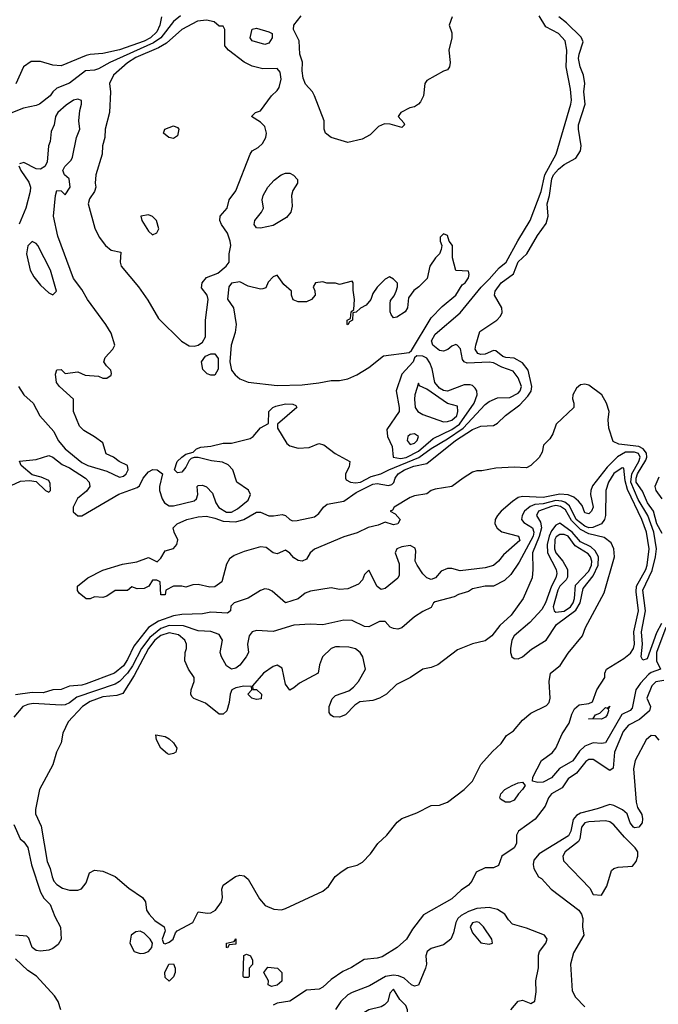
# Model space of a CAD drawing. Header units: inches. Extents: x 2380249 to 2585472, y 382747 to 546448.
# Tile 576 of 626: x 2550550 to 2553624, y 473596 to 478337. Entities that reach past the tile are written whole.
import ezdxf

# ---------------------------------------------------------------- set-up
doc = ezdxf.new("R2010")
doc.units = ezdxf.units.IN
doc.header["$MEASUREMENT"] = 0
doc.layers.add('C5457', color=7, linetype='Continuous')

msp = doc.modelspace()

# ---------------------------------------------------------------- linework, layer by layer
at = {"layer": 'C5457', "color": 4}
for points, elevation in [([(2551324.9, 478355.1), (2551290, 478327.8), (2551230.2, 478250), (2551195, 478225), (2550984, 478130), (2550930, 478099.7), (2550910, 478093.3), (2550866.8, 478090), (2550790, 478031.6), (2550730, 478006.6), (2550710.7, 477990), (2550697.3, 477970), (2550646, 477930), (2550630, 477922.9), (2550568.9, 477911.1), (2550430, 477856.2)], 8), ([(2550510, 476094.8), (2550554.8, 476114.8), (2550598, 476118), (2550630, 476114), (2550674, 476070), (2550690, 476062), (2550698, 476070), (2550696.4, 476103.6), (2550690, 476118), (2550654.6, 476134.6), (2550610, 476146), (2550558, 476190), (2550550, 476211.3), (2550630, 476219.1), (2550690, 476238.8), (2550710, 476230.5), (2550754.9, 476194.9), (2550790, 476178.7), (2550867.7, 476130), (2550885.5, 476110), (2550887.3, 476090), (2550872.5, 476067.5), (2550828.1, 476031.9), (2550807.3, 475990), (2550807.9, 475967.9), (2550830, 475947.7), (2550850, 475947.3), (2551027.6, 476052.4), (2551115.6, 476084.4), (2551127.3, 476092.7), (2551144.5, 476130), (2551170, 476160.7), (2551190.7, 476170.7), (2551212, 476170), (2551238, 476150), (2551222.8, 476090), (2551224, 476070), (2551236.3, 476030), (2551247.7, 476010), (2551270, 475995.5), (2551290, 475995.5), (2551390, 476020.5), (2551400.9, 476030), (2551407.3, 476050), (2551405.2, 476090), (2551410, 476094.8), (2551430, 476096.3), (2551450, 476087.7), (2551477.8, 476057.7), (2551494.6, 476010), (2551508.5, 475988.5), (2551545.4, 475965.4), (2551570, 475965.8), (2551598, 475982), (2551650, 476023.8), (2551660.7, 476050), (2551651.1, 476071.1), (2551595.1, 476110), (2551576.2, 476170), (2551553.5, 476193.5), (2551526.7, 476206.7), (2551473, 476213), (2551410, 476229), (2551390, 476229), (2551376, 476224), (2551366, 476214), (2551350, 476182), (2551330, 476159), (2551310, 476155.3), (2551295.3, 476170), (2551308.8, 476208.9), (2551330, 476231.3), (2551350, 476244.7), (2551384.7, 476255.3), (2551402, 476270), (2551421.6, 476278.4), (2551470, 476283.7), (2551530, 476297.3), (2551570, 476297.3), (2551659.1, 476320.9), (2551674, 476330), (2551710, 476372), (2551748, 476392), (2551749.2, 476450.8), (2551768, 476470), (2551783.2, 476476.8), (2551830, 476486.8), (2551865.4, 476485.4), (2551878.8, 476478.8), (2551884.7, 476470), (2551791.3, 476388.7), (2551791, 476370), (2551836.5, 476296.5), (2551850, 476285.5), (2551890, 476274), (2551943.3, 476276.7), (2551990, 476296.4), (2552014.8, 476290), (2552068.7, 476248.7), (2552138.8, 476210), (2552135.5, 476184.5), (2552118.8, 476150), (2552118, 476130), (2552122, 476122), (2552142, 476110), (2552167.1, 476107.1), (2552190, 476110.3), (2552242.7, 476137.3), (2552289.2, 476150), (2552326.6, 476170), (2552471.6, 476228.4), (2552530, 476272.1), (2552610, 476318), (2552685.3, 476370), (2552790, 476483.8), (2552810, 476499.1), (2552850, 476516.3), (2552910, 476518.4), (2552950, 476538), (2552959.6, 476550), (2552965.6, 476570), (2552950, 476613.2), (2552925.3, 476645.3), (2552870, 476664), (2552830, 476684.4), (2552810, 476688.5), (2552703.6, 476683.6), (2552689.4, 476689.4), (2552681.2, 476701.2), (2552671.5, 476751.5), (2552655.3, 476770), (2552650, 476773.2), (2552630, 476765.2), (2552610.4, 476749.6), (2552590, 476740.9), (2552570, 476743.7), (2552538, 476770), (2552532, 476790), (2552550, 476822), (2552670, 476925.5), (2552770.7, 477049.3), (2552810, 477086.7), (2552857.2, 477142.7), (2552890.9, 477169.1), (2552947.2, 477272.8), (2553007, 477370), (2553060.4, 477510), (2553077.1, 477590), (2553133, 477690), (2553202.9, 477930), (2553205.6, 477950), (2553201.7, 478001.7), (2553179.7, 478110), (2553184.2, 478190), (2553174.9, 478234.9), (2553142.7, 478270), (2553082.5, 478302.5), (2553050, 478355.1)], 8), ([(2551232.2, 478350), (2551224.9, 478310), (2551210, 478278.7), (2551180.3, 478250), (2551150, 478234), (2551030, 478190.9), (2550950, 478173.5), (2550890, 478169.6), (2550870, 478164.2), (2550750, 478114.5), (2550710, 478117.4), (2550650, 478135.8), (2550605.1, 478134.9), (2550568.7, 478110), (2550532.2, 478027.8)], 4), ([(2553642.8, 475862.8), (2553616.8, 475910), (2553600.4, 475970), (2553571, 476010), (2553547.5, 476067.5), (2553518, 476110), (2553517.3, 476130), (2553523.9, 476150), (2553564.4, 476215.6), (2553569.1, 476230), (2553567.2, 476250), (2553551.2, 476271.2), (2553530, 476281.5), (2553433.7, 476293.7), (2553406.3, 476306.3), (2553385.6, 476370), (2553382, 476410), (2553387, 476450), (2553374.3, 476490), (2553351.2, 476530), (2553290, 476576.4), (2553270, 476582.6), (2553250, 476578.3), (2553230, 476562), (2553213, 476530), (2553210.7, 476510.7), (2553218, 476490), (2553218, 476470), (2553133, 476390), (2553116.4, 476343.6), (2553101, 476319), (2553071.2, 476288.9), (2553064.9, 476255.1), (2553050.6, 476229.4), (2553010.4, 476189.6), (2552990, 476178.7), (2552930, 476182.9), (2552842.5, 476177.5), (2552775.2, 476164.8), (2552750, 476164.5), (2552730, 476158), (2552684, 476130), (2552630.4, 476089.6), (2552550, 476076.2), (2552530, 476069.3), (2552510, 476054.5), (2552450, 476044.5), (2552430, 476036.2), (2552352, 475990), (2552344.7, 475975.3), (2552334, 475970), (2552356.9, 475956.9), (2552382, 475930), (2552370.7, 475909.3), (2552350, 475904), (2552310, 475918), (2552276.4, 475903.6), (2552227.8, 475892.2), (2552174, 475866), (2552110, 475847.1), (2551970, 475787.6), (2551947.7, 475770), (2551930, 475739), (2551910, 475729.2), (2551890, 475733.2), (2551870, 475745.2), (2551850, 475768.7), (2551830, 475782), (2551790, 475765.2), (2551769.5, 475769.5), (2551735.9, 475795.9), (2551710, 475799.5), (2551630, 475776), (2551582.8, 475757.2), (2551559.6, 475740.4), (2551545.4, 475714.6), (2551522.8, 475630), (2551490, 475606.6), (2551465.2, 475605.2), (2551410, 475617.2), (2551384, 475616), (2551350, 475604), (2551330, 475608.7), (2551290, 475608.7), (2551254, 475590), (2551250, 475568), (2551230, 475568), (2551226, 475630), (2551210, 475638), (2551190, 475638), (2551171.2, 475608.9), (2551150, 475598), (2551116.4, 475596.4), (2551090, 475606), (2551070, 475588), (2551010, 475588.7), (2550970, 475562), (2550950, 475555.3), (2550910, 475558), (2550890, 475548), (2550870, 475548), (2550836.4, 475576.4), (2550828.4, 475588.4), (2550828, 475610), (2550878, 475650), (2550950, 475686.8), (2551045.4, 475714.6), (2551113.6, 475726.4), (2551170, 475747.3), (2551212.7, 475727.3), (2551230, 475744.7), (2551250, 475779.1), (2551290, 475790.8), (2551306, 475810), (2551312, 475832), (2551294, 475870), (2551289.2, 475890.8), (2551308.7, 475910), (2551355.3, 475930), (2551410, 475943.8), (2551450, 475946), (2551490, 475937.6), (2551530, 475922), (2551590, 475918.7), (2551629.7, 475930.3), (2551690, 475965.5), (2551710, 475965.5), (2551750, 475948.7), (2551772.6, 475947.4), (2551814.4, 475954.4), (2551830.4, 475950.4), (2551850, 475930.8), (2551864.1, 475924.1), (2551885.5, 475925.5), (2551970, 475943.8), (2551990, 475959.1), (2552012.3, 475990), (2552030, 476003.8), (2552110, 476018.3), (2552170, 476060.2), (2552250, 476100.7), (2552270, 476103.6), (2552325.4, 476094.6), (2552340.7, 476099.3), (2552351.3, 476108.7), (2552357.6, 476130), (2552371.4, 476150), (2552402.4, 476170), (2552446.7, 476186.7), (2552510, 476200.5), (2552648.5, 476310), (2552730, 476363.9), (2552770, 476379.6), (2552830, 476383.7), (2552850, 476394.9), (2552888.6, 476431.4), (2552957, 476483), (2552996.1, 476523.9), (2553011.3, 476548.7), (2553014.8, 476570), (2552997.6, 476650), (2552970, 476685.1), (2552930, 476707.1), (2552890, 476709.8), (2552875.1, 476715.1), (2552842, 476742), (2552830, 476743.6), (2552790, 476726.6), (2552770, 476725.3), (2552756, 476730), (2552743, 476750), (2552745.1, 476770), (2552764.1, 476835.9), (2552846.6, 476890), (2552865.1, 476910), (2552872.8, 476927.2), (2552871.4, 476950), (2552835.1, 477010), (2552838, 477030), (2552867.3, 477070), (2552927.2, 477112.8), (2552950, 477170.5), (2552991.8, 477210), (2553041.8, 477298.2), (2553084.7, 477355.3), (2553093.5, 477390), (2553088.6, 477450), (2553100.3, 477490), (2553112, 477570), (2553119.8, 477590), (2553142.7, 477617.3), (2553170, 477638.7), (2553226.6, 477670), (2553250, 477706), (2553253.3, 477730), (2553239.6, 477810), (2553240.5, 477830), (2553271.2, 477930), (2553265.1, 477990), (2553269.7, 478030), (2553263.5, 478070), (2553247.8, 478110), (2553240.5, 478150), (2553242.4, 478170), (2553262, 478230), (2553252.7, 478252.7), (2553181.7, 478321.7), (2553145.2, 478350)], 4), ([(2552631, 478350), (2552618, 478310), (2552630, 478274), (2552630.7, 478250), (2552616, 478190), (2552622.8, 478130), (2552618.8, 478110), (2552610, 478095.3), (2552590, 478089), (2552510, 478044), (2552500.7, 478030), (2552493, 477970), (2552479.5, 477940.5), (2552470, 477929.2), (2552450, 477917.2), (2552427.5, 477912.5), (2552384.7, 477890), (2552372, 477870), (2552399.6, 477839.6), (2552402, 477830), (2552390, 477818), (2552333.6, 477833.6), (2552305.4, 477834.6), (2552278, 477822), (2552237.3, 477782.7), (2552198, 477762), (2552130, 477745.2), (2552050, 477769), (2552022, 477790), (2552015.3, 477810), (2552015.3, 477850), (2551969.4, 477970), (2551959.3, 477990), (2551926, 478026), (2551915.3, 478055.3), (2551909.5, 478090), (2551912.1, 478132.1), (2551899, 478170), (2551895.1, 478235.1), (2551868, 478290), (2551869, 478310), (2551904.5, 478355.5)], 8), ([(2550545.5, 476570), (2550570, 476530.8), (2550616, 476490), (2550647.7, 476430), (2550714.2, 476354.2), (2550736.3, 476310), (2550770, 476270.8), (2550850, 476205.5), (2550878, 476190), (2550970, 476163), (2551030, 476134), (2551050, 476139.1), (2551062.7, 476150), (2551073.2, 476170), (2551068.7, 476190), (2551029.6, 476209.6), (2551002, 476230), (2550966, 476246), (2550950, 476299), (2550910, 476329.2), (2550859, 476359), (2550839, 476379), (2550808.7, 476450), (2550808.7, 476510), (2550742, 476570), (2550728, 476590), (2550722, 476630), (2550728.8, 476651.1), (2550750, 476652), (2550770, 476634), (2550830, 476642), (2550865.4, 476625.4), (2550930, 476621), (2550950, 476611), (2550970, 476611.3), (2550990, 476624.7), (2550992.9, 476632.9), (2550988.7, 476650), (2550968, 476670), (2550955.3, 476690), (2550962, 476710), (2550998, 476750), (2551008, 476770), (2550990, 476828), (2550965.2, 476870), (2550876, 476990), (2550850, 477037.2), (2550809.6, 477090), (2550734.1, 477294.2), (2550712.7, 477390), (2550722, 477490), (2550730, 477514), (2550750, 477512), (2550770, 477494), (2550793.2, 477530), (2550788, 477570), (2550766, 477590), (2550758, 477610), (2550768, 477630), (2550798.9, 477661.1), (2550805.1, 477674.9), (2550823.7, 477770), (2550839.3, 477810), (2550834.5, 477850), (2550840.1, 477899.9), (2550848.7, 477930), (2550848, 477948), (2550830, 477954), (2550810, 477949), (2550774.6, 477925.4), (2550734.8, 477890), (2550722.8, 477870), (2550716, 477830), (2550702, 477798), (2550697.1, 477750), (2550688.4, 477730), (2550682.8, 477650), (2550670.7, 477629.3), (2550650, 477617.2), (2550630, 477618), (2550570, 477649.2), (2550550, 477642)], 12), ([(2550546.9, 477633.1), (2550556.3, 477610), (2550595.2, 477555.2), (2550603, 477530), (2550601.6, 477510), (2550580.4, 477430), (2550547.8, 477352.2)], 12), ([(2553639.8, 475430), (2553615.7, 475384.3), (2553570, 475259.3), (2553550, 475254), (2553540.9, 475270), (2553547.9, 475330), (2553542.5, 475390), (2553561.4, 475490), (2553549.8, 475590), (2553594.6, 475685.3), (2553610.6, 475750), (2553614.7, 475790), (2553602.6, 475870), (2553573, 475950), (2553527.5, 476027.5), (2553491.1, 476110), (2553495.9, 476150), (2553530.6, 476210), (2553536.8, 476230), (2553527.9, 476248), (2553510, 476254.9), (2553466.1, 476253.9), (2553427.7, 476232.3), (2553378, 476182), (2553307.6, 476092.4), (2553298.7, 476070), (2553297.6, 476050), (2553310.4, 475989.7), (2553302.8, 475970), (2553290, 475957.2), (2553270, 475962), (2553257.2, 475997.2), (2553239.1, 476019.1), (2553217.8, 476037.8), (2553189.8, 476049.8), (2553150, 476052.3), (2553070, 476035.6), (2552970, 476040.9), (2552950, 476036), (2552922.3, 476017.7), (2552867.3, 475970), (2552850.7, 475950), (2552838.8, 475930), (2552837.3, 475910), (2552848.2, 475888.2), (2552870, 475870.7), (2552950.3, 475850.3), (2552957.3, 475830), (2552879.1, 475760.9), (2552854.8, 475730), (2552830, 475709.5), (2552790, 475698.4), (2552670, 475684), (2552630, 475694), (2552610, 475694), (2552578, 475682), (2552551.3, 475650), (2552530, 475641.2), (2552510, 475649.2), (2552490, 475669.2), (2552464, 475710), (2552454, 475730), (2552457.2, 475777.2), (2552453.2, 475793.2), (2552430, 475805.2), (2552390, 475799.3), (2552364.7, 475790), (2552358, 475770), (2552376.3, 475716.3), (2552376.8, 475663.2), (2552370, 475648.7), (2552310, 475599), (2552290, 475594), (2552270, 475608), (2552230, 475686), (2552210, 475666), (2552199.8, 475640.2), (2552180.7, 475619.3), (2552130, 475597.2), (2552090, 475593.2), (2552050, 475600.9), (2551950, 475585.2), (2551924.1, 475575.9), (2551890, 475549), (2551830, 475528.7), (2551764.8, 475584.8), (2551750, 475594), (2551730, 475596), (2551710, 475589.4), (2551650, 475552.3), (2551582, 475530), (2551567.1, 475512.9), (2551564.7, 475490), (2551550, 475479), (2551470, 475484.5), (2551430, 475476.2), (2551330, 475473), (2551290, 475467.3), (2551219, 475441), (2551170.2, 475409.8), (2551099.3, 475320.7), (2551070, 475257), (2551050, 475226), (2551007.3, 475190), (2550870, 475138.9), (2550850, 475133), (2550790, 475128.2), (2550750, 475111.5), (2550710, 475109.6), (2550663.9, 475096.1), (2550610, 475096.9), (2550530, 475085.6)], 8), ([(2553659.5, 475410), (2553614.6, 475290), (2553614.9, 475250), (2553634, 475210), (2553590, 475194), (2553575.8, 475184.2), (2553537.8, 475142.2), (2553516, 475110), (2553498.2, 475021.8), (2553488.9, 475011.1), (2553447.6, 474992.4), (2553370, 474856), (2553350, 474852), (2553310, 474854.5), (2553270, 474838.7), (2553244.2, 474815.8), (2553212.2, 474767.8), (2553148.2, 474731.8), (2553110, 474687.3), (2553070, 474666.3), (2553043.6, 474663.6), (2553018, 474670), (2553019.3, 474690), (2553062.4, 474770), (2553113.5, 474806.5), (2553130.7, 474829.3), (2553161.4, 474898.6), (2553195.1, 474950), (2553207.2, 474992.7), (2553221, 475019), (2553242.2, 475037.7), (2553290, 475044.2), (2553307.8, 475052.2), (2553327.3, 475110), (2553366, 475170), (2553367, 475190), (2553375.1, 475210), (2553458.6, 475261.4), (2553490, 475287.4), (2553504.4, 475310), (2553509.7, 475330), (2553506, 475390), (2553528.6, 475491.4), (2553517.3, 475582.6), (2553519.2, 475610), (2553563.5, 475690), (2553570, 475711.3), (2553579.8, 475790), (2553566.9, 475870), (2553545.1, 475930), (2553474.9, 476074.9), (2553463.7, 476116.3), (2553457.5, 476177.5), (2553450, 476179.3), (2553410, 476151.2), (2553383.6, 476110), (2553371.9, 476070), (2553370.3, 475949.7), (2553364.4, 475930), (2553350.2, 475909.8), (2553308, 475891.9), (2553290, 475890.8), (2553270, 475897.7), (2553228.4, 475930), (2553196.5, 475996.5), (2553174.3, 476014.3), (2553159.4, 476019.4), (2553130, 476021.1), (2553070, 476006), (2553030, 476002.2), (2553006.7, 475993.3), (2552980.3, 475970), (2552968, 475950), (2552964.9, 475930), (2552976.7, 475916.7), (2553017.6, 475890), (2553024, 475870), (2553021.6, 475850), (2552954.8, 475725.2), (2552913.7, 475666.3), (2552883, 475637), (2552830, 475608.7), (2552790, 475608.7), (2552730, 475596), (2552710, 475584), (2552662, 475570), (2552642, 475558), (2552550, 475534), (2552542, 475530), (2552530, 475506), (2552490, 475488), (2552450, 475462), (2552390, 475409.2), (2552370, 475402.7), (2552350, 475405.2), (2552332.7, 475412.7), (2552310, 475439), (2552281.4, 475438.6), (2552230, 475413.2), (2552210, 475416), (2552150, 475443.7), (2552110, 475446), (2552010, 475423.6), (2551950, 475427.3), (2551870, 475422), (2551770, 475392), (2551690, 475396), (2551670, 475389), (2551654.8, 475370), (2551646, 475330), (2551651.3, 475290), (2551641, 475270), (2551610, 475229), (2551590, 475214), (2551570, 475209.2), (2551546.3, 475226.3), (2551520.9, 475270), (2551515.1, 475290), (2551526.6, 475350), (2551510, 475376), (2551470, 475392), (2551410, 475394), (2551338.5, 475418.5), (2551270, 475419.4), (2551230, 475405.7), (2551177.4, 475362.6), (2551137.1, 475310), (2551093.8, 475226.2), (2551070, 475191.1), (2551030, 475151), (2551010, 475138), (2550825.7, 475074.3), (2550790, 475047.6), (2550770, 475038.7), (2550750, 475036.3), (2550615.6, 475044.4), (2550590, 475040.5), (2550564.9, 475030), (2550521.6, 474978.4)], 12), ([(2553626.1, 476133.9), (2553607.6, 476090), (2553612.6, 476070), (2553640.2, 476030)], 4), ([(2553650, 475155.8), (2553611.5, 475148.5), (2553592.4, 475130), (2553568.4, 475070), (2553585.5, 475030), (2553581.6, 475010), (2553533.2, 474966.8), (2553480.2, 474939.8), (2553455.3, 474910), (2553412.8, 474810), (2553406, 474734), (2553390, 474722), (2553310, 474775.1), (2553290, 474775.1), (2553274.6, 474765.4), (2553230.4, 474709.6), (2553190, 474682.7), (2553160.9, 474639.1), (2553110, 474609.3), (2553095.5, 474590), (2553079.1, 474550), (2553031.5, 474488.5), (2552950.8, 474430), (2552941, 474410), (2552940.7, 474370), (2552930.5, 474350), (2552870.6, 474310), (2552854.7, 474265.3), (2552830, 474254), (2552790, 474253.6), (2552747.1, 474232.9), (2552726.7, 474190), (2552710.3, 474170), (2552674.7, 474145.3), (2552630, 474104.2), (2552493, 474027), (2552441.3, 473958.7), (2552412.2, 473910), (2552366.8, 473870), (2552294.8, 473825.2), (2552270, 473818), (2552208.5, 473811.5), (2552146.9, 473773.1), (2552106.1, 473753.9), (2552050, 473716.2), (2552010, 473678.4), (2551991.5, 473668.5), (2551930, 473664.2), (2551850, 473612.3), (2551790, 473602.6), (2551770, 473593)], 16), ([(2553627.3, 474867.3), (2553610, 474889.5), (2553590, 474891.2), (2553566, 474870), (2553512.9, 474770), (2553504, 474730), (2553516.5, 474570), (2553524.4, 474544.4), (2553543.8, 474510), (2553548.2, 474490), (2553545.5, 474470), (2553530.3, 474449.7), (2553510, 474445.6), (2553503.7, 474450), (2553488, 474470), (2553474, 474514), (2553452, 474532), (2553410, 474554.3), (2553390, 474558), (2553330, 474536.9), (2553250, 474516.4), (2553230, 474506), (2553213.5, 474486.5), (2553202.3, 474430), (2553191.8, 474408.2), (2553050, 474320.5), (2553025.3, 474290), (2553022, 474270), (2553025.3, 474250), (2553048, 474210), (2553061.3, 474201.3), (2553108.2, 474150), (2553241, 474050), (2553254.8, 474030), (2553261, 474010), (2553258.8, 473970), (2553264.9, 473930), (2553215.1, 473844.9), (2553200.9, 473790), (2553210, 473662), (2553224.9, 473630), (2553270, 473584)], 24), ([(2550522.7, 474462.6), (2550553, 474393), (2550570, 474378.8), (2550590, 474351), (2550607.4, 474267.4), (2550650, 474136), (2550667.1, 474107.1), (2550697.6, 474077.6), (2550719.8, 474019.8), (2550747.3, 473967.3), (2550750.5, 473910), (2550735.8, 473884.2), (2550710, 473865.2), (2550690, 473857.2), (2550650, 473852.3), (2550630, 473855.1), (2550610, 473869.3), (2550595.1, 473915.1), (2550585.2, 473925.2), (2550530, 473929.6)], 12), ([(2552914, 473570), (2552950, 473611), (2552970, 473616), (2553010, 473601), (2553030, 473612), (2553036.6, 473656.6), (2553034.5, 473710), (2553048, 473772), (2553047.8, 473832.2), (2553052, 473850), (2553082.7, 473890), (2553089.2, 473910), (2553075.3, 473930), (2552990, 473962.9), (2552922.7, 473982.7), (2552902.5, 474002.5), (2552885.2, 474030), (2552850, 474053.3), (2552810, 474062.9), (2552750, 474057.6), (2552710, 474043.5), (2552675.5, 474024.5), (2552659.5, 474010), (2552648.8, 473990), (2552638.8, 473941.1), (2552624.9, 473910), (2552590, 473882.7), (2552530, 473865.2), (2552511, 473850), (2552505.5, 473830), (2552507.7, 473790), (2552504, 473770), (2552470, 473689.2), (2552450, 473683.7), (2552435.3, 473690), (2552401.4, 473721.5), (2552373.3, 473733.3), (2552350, 473736), (2552311, 473730), (2552234.7, 473685.3), (2552150, 473653.7), (2552130, 473642), (2552096.4, 473610), (2552070, 473572)], 24), ([(2550749.2, 473570), (2550736, 473610), (2550717.2, 473637.2), (2550631.5, 473731.5), (2550590, 473759.3), (2550530, 473816)], 16)]:
    msp.add_lwpolyline(points, dxfattribs=dict(at, elevation=elevation))
for points, elevation in [([(2551450, 478334.3), (2551406, 478330), (2551331.3, 478290), (2551257, 478223), (2551219, 478201), (2551110, 478154.8), (2551070, 478129.7), (2551001.6, 478070), (2550983, 478030), (2550987.7, 477990), (2550983, 477890), (2550962, 477810), (2550960.5, 477770), (2550948.4, 477730), (2550946.7, 477690), (2550917.1, 477590), (2550913.4, 477550), (2550916.3, 477530), (2550910.5, 477510), (2550886.4, 477473.6), (2550880.5, 477450), (2550912.5, 477332.5), (2550933, 477290), (2550963, 477250), (2550990, 477227.7), (2551038, 477218), (2551033.4, 477170), (2551038.8, 477150), (2551123, 477050), (2551167, 476987), (2551218.4, 476898.4), (2551329.1, 476789.1), (2551366.7, 476766.7), (2551390, 476764.6), (2551410, 476770.4), (2551430, 476783.8), (2551445.1, 476810), (2551444.2, 476890), (2551457.2, 476990), (2551453.2, 477010), (2551425.2, 477045.2), (2551429.2, 477070), (2551450, 477094.8), (2551504.1, 477115.9), (2551544, 477150), (2551559, 477170), (2551559, 477210), (2551566, 477250), (2551563.7, 477270), (2551550, 477309), (2551520.9, 477350), (2551513.2, 477370), (2551515.3, 477390), (2551549, 477430), (2551559, 477470), (2551590, 477512), (2551659, 477690), (2551670, 477704.7), (2551698.6, 477721.4), (2551719.3, 477740.7), (2551735.1, 477770), (2551738, 477790), (2551730, 477822), (2551710, 477844), (2551666, 477870), (2551686, 477890), (2551710, 477898), (2551762.7, 477970), (2551790, 477996), (2551799.3, 478010), (2551809, 478050), (2551804.7, 478084.7), (2551790, 478102), (2551720.2, 478100.2), (2551670, 478112.7), (2551630, 478132.3), (2551555.3, 478190), (2551538, 478210), (2551538, 478290), (2551530, 478306), (2551510, 478306), (2551486.3, 478326.3)], 12), ([(2551730, 478217.2), (2551670, 478235.3), (2551659, 478250), (2551669.4, 478290.6), (2551690, 478296), (2551750, 478278.8), (2551764.7, 478270), (2551764.7, 478250), (2551750, 478224)], 8), ([(2551290, 477765.2), (2551268.7, 477770), (2551242, 477790), (2551249, 477810), (2551290, 477826), (2551310, 477818), (2551316, 477810), (2551310, 477778)], 12), ([(2551710, 477333.2), (2551690, 477335.3), (2551679, 477350), (2551682.7, 477370), (2551714, 477410), (2551724, 477430), (2551718, 477470), (2551722, 477490), (2551744, 477530), (2551775.3, 477564.7), (2551809.2, 477590), (2551830, 477598), (2551850, 477598), (2551868.3, 477588.3), (2551887.3, 477567.3), (2551887.7, 477550), (2551865.1, 477514.9), (2551858.7, 477490), (2551861.1, 477438.9), (2551854.9, 477410), (2551835.2, 477384.8), (2551770, 477346)], 8), ([(2551170, 477397.2), (2551134, 477390), (2551138, 477370), (2551170, 477318), (2551190, 477301), (2551210, 477311.3), (2551219.3, 477330), (2551209, 477370), (2551190, 477389)], 16), ([(2552590, 477306), (2552574, 477290), (2552574, 477270), (2552582, 477250), (2552578, 477230), (2552571.3, 477210), (2552551.3, 477190), (2552524.7, 477150), (2552512, 477090), (2552471.3, 477050), (2552447.1, 477032.9), (2552422, 476998), (2552416, 476950), (2552406, 476930), (2552364.7, 476904.7), (2552350, 476902), (2552338, 476918), (2552334, 476930), (2552334, 476970), (2552335.3, 476984.7), (2552353.2, 477006.8), (2552362, 477030), (2552368.7, 477050), (2552368.4, 477068.4), (2552350, 477088), (2552330, 477098), (2552310, 477088), (2552270, 477048.7), (2552250, 477018), (2552241, 476990), (2552218, 476962), (2552190, 476948), (2552170, 476928), (2552154, 476926), (2552152, 476890), (2552138, 476882), (2552130, 476868), (2552126, 476870), (2552126, 476890), (2552142, 476898), (2552146, 476930), (2552158, 476942), (2552162, 476990), (2552154.6, 477034.6), (2552155.3, 477070), (2552150, 477078), (2552090, 477062), (2552070, 477068.7), (2552028.8, 477068.9), (2552010, 477075.3), (2551974, 477070), (2551962, 477050), (2551971.6, 477031.6), (2551972, 477010), (2551954, 476990), (2551930, 476978), (2551890, 476978), (2551867.3, 476987.3), (2551858, 477010), (2551858, 477030), (2551822, 477062), (2551790, 477106), (2551770, 477098), (2551746.4, 477073.6), (2551734.8, 477045.2), (2551719.8, 477040.2), (2551710, 477039), (2551650, 477054), (2551610, 477074), (2551570, 477069), (2551557.3, 477050), (2551551, 476991), (2551579.1, 476950), (2551593, 476870), (2551587, 476830), (2551568.6, 476770), (2551562.3, 476690), (2551570.4, 476650), (2551587, 476627), (2551610, 476607.2), (2551650, 476591.6), (2551790, 476574.9), (2551910, 476578.9), (2551990, 476589.1), (2552050, 476600.2), (2552090, 476599.6), (2552130, 476607.7), (2552173.1, 476626.9), (2552230, 476661.5), (2552301.7, 476718.3), (2552425.2, 476734.8), (2552436.5, 476743.5), (2552530, 476900.7), (2552584.1, 476955.9), (2552648.7, 477010), (2552680.2, 477059.8), (2552694, 477070), (2552710, 477094), (2552714, 477110), (2552710, 477126), (2552649.2, 477129.2), (2552633.2, 477190), (2552634, 477250), (2552618, 477270), (2552610, 477298)], 12), ([(2550610, 477269), (2550590, 477248), (2550583.8, 477210), (2550600.7, 477130), (2550618.5, 477098.5), (2550650, 477058), (2550690, 477022), (2550710, 477012), (2550728, 477030), (2550698, 477130), (2550637.2, 477250), (2550630, 477259)], 16), ([(2551470, 476626), (2551452, 476632), (2551432.1, 476652.1), (2551425.2, 476690), (2551443.9, 476716.1), (2551470, 476728.4), (2551490, 476727.7), (2551505.1, 476705.1), (2551506.4, 476653.6), (2551490, 476626)], 8), ([(2552462, 476718), (2552450.6, 476709.4), (2552444, 476690), (2552389.1, 476630.9), (2552363, 476550), (2552377.3, 476470), (2552376.3, 476450), (2552316.9, 476363.1), (2552320.7, 476330), (2552342.3, 476282.3), (2552347.3, 476230), (2552383.7, 476223.7), (2552410, 476229.4), (2552470, 476260.2), (2552540.2, 476319.8), (2552630, 476363.2), (2552666.4, 476390), (2552738, 476490), (2552752.8, 476530), (2552749.7, 476549.7), (2552742.4, 476562.4), (2552730, 476576), (2552719.1, 476579.1), (2552690, 476578.7), (2552610, 476548.4), (2552590, 476551.1), (2552570, 476563.1), (2552548.4, 476590), (2552535.3, 476655.3), (2552524.7, 476684.8), (2552510, 476706.6), (2552490, 476717)], 12), ([(2552470, 476586), (2552452.4, 476530), (2552450.3, 476509.7), (2552453.4, 476470), (2552466, 476450), (2552490, 476436), (2552590, 476400.5), (2552610, 476401.6), (2552630, 476408.8), (2552653.7, 476430), (2552659.6, 476450), (2552656.6, 476476.6), (2552610, 476489.5), (2552510, 476557.6), (2552474.6, 476574.6)], 16), ([(2552450, 476342.7), (2552430, 476339.3), (2552418.8, 476330), (2552414.8, 476310), (2552430, 476291), (2552450, 476297.3), (2552462.7, 476310), (2552469, 476330)], 16), ([(2553130, 475997.2), (2553110, 475993.4), (2553048, 475970), (2553037.6, 475950), (2553057.3, 475917.3), (2553061.7, 475890), (2553051, 475849), (2553018.9, 475770), (2553020.4, 475690), (2553016.4, 475650), (2552972.7, 475550), (2552915.3, 475470), (2552860.5, 475419.5), (2552823.1, 475370), (2552790, 475346.9), (2552730, 475331.1), (2552656.9, 475303.1), (2552562, 475230), (2552530, 475217.4), (2552490.3, 475209.7), (2552430.8, 475170), (2552364.4, 475135.6), (2552316.3, 475090), (2552282.8, 475070), (2552250, 475059.7), (2552187.3, 475052.7), (2552163.2, 475036.8), (2552118, 474990), (2552090, 474978), (2552060.8, 474980.8), (2552047.9, 474987.9), (2552040.5, 475000.5), (2552039.7, 475030), (2552053.7, 475066.3), (2552070, 475082.4), (2552133.9, 475106.1), (2552157.2, 475122.7), (2552180.9, 475150), (2552215.3, 475210), (2552201.6, 475270), (2552189.6, 475290), (2552167.2, 475307.3), (2552135.2, 475315.2), (2552090, 475317.4), (2552070, 475316.9), (2552050, 475309.5), (2552008.4, 475270), (2551994, 475230), (2551987.3, 475190), (2551897.4, 475142.6), (2551870, 475119.3), (2551850, 475109.3), (2551830, 475138), (2551814.3, 475214.3), (2551790, 475229.4), (2551770, 475222.9), (2551723, 475190), (2551671.3, 475130), (2551672.7, 475112.7), (2551690, 475111.3), (2551714, 475090), (2551712.4, 475067.6), (2551690, 475063.7), (2551668, 475070), (2551649.1, 475089.1), (2551668, 475110), (2551666, 475126), (2551628.7, 475128.7), (2551590, 475119.3), (2551571.3, 475110), (2551562.8, 475090), (2551558.8, 475050), (2551546.8, 475010), (2551530, 474993.2), (2551510, 474992.7), (2551445.4, 475045.4), (2551388.3, 475068.3), (2551378.9, 475078.9), (2551374.5, 475090), (2551376.2, 475110), (2551389.7, 475150), (2551389.7, 475170), (2551362.2, 475210), (2551344.7, 475250), (2551346.4, 475290), (2551353.1, 475310), (2551353.1, 475330), (2551346, 475350), (2551315.4, 475375.4), (2551270, 475385.5), (2551230, 475372.3), (2551201.6, 475350), (2551170.2, 475310), (2551101.2, 475178.8), (2551047, 475093), (2551017.2, 475082.8), (2550950, 475076.1), (2550890, 475054.8), (2550852.7, 475030), (2550783.1, 474956.9), (2550758.8, 474901.2), (2550750, 474855.3), (2550728, 474810), (2550710, 474748.7), (2550646, 474630), (2550626.4, 474533.6), (2550626.4, 474513.6), (2550654, 474454), (2550683.4, 474283.4), (2550697.1, 474250), (2550706, 474210), (2550715.5, 474190), (2550730, 474173.4), (2550756.2, 474156.2), (2550790, 474146.7), (2550830, 474146.4), (2550847.8, 474152.2), (2550870, 474181), (2550886.6, 474230), (2550910, 474242), (2550950, 474238), (2551010, 474212.4), (2551075.5, 474155.5), (2551140.7, 474110), (2551155.5, 474090), (2551160.7, 474050), (2551173.4, 474030), (2551200.3, 474000.3), (2551246, 473970), (2551251.3, 473950), (2551236, 473910), (2551242, 473890), (2551250, 473886.8), (2551270, 473894.8), (2551289, 473910), (2551300.1, 473939.9), (2551308.7, 473950), (2551384, 473990), (2551410, 474042), (2551454.4, 474034.4), (2551470, 474036.3), (2551492.7, 474050), (2551522, 474090), (2551526, 474110), (2551522.7, 474150), (2551529.3, 474170), (2551588.5, 474211.5), (2551610, 474218.7), (2551630, 474215.3), (2551650, 474199.3), (2551704.2, 474104.2), (2551732.4, 474072.4), (2551773.8, 474053.8), (2551810, 474051.5), (2551830, 474057.3), (2552010, 474141.1), (2552036.4, 474163.6), (2552068.8, 474211.2), (2552102, 474238), (2552130, 474254.9), (2552173.8, 474266.2), (2552199.7, 474280.3), (2552239.4, 474320.6), (2552273.6, 474370), (2552317.6, 474410), (2552367.5, 474472.5), (2552389.8, 474490.2), (2552462.3, 474517.7), (2552530, 474553), (2552570, 474555.5), (2552608.7, 474570), (2552689, 474630), (2552730, 474671.3), (2552770, 474750.8), (2552826.2, 474813.8), (2552867.9, 474852.1), (2552894, 474890), (2552927, 474913), (2552970, 474964), (2553010, 474998.8), (2553085.6, 475034.4), (2553099, 475050), (2553102.7, 475070), (2553099.3, 475150), (2553105.2, 475190), (2553151.9, 475228.1), (2553190, 475286.8), (2553259, 475370), (2553273.2, 475410), (2553363.2, 475576.8), (2553413.2, 475750), (2553409.6, 475790), (2553397.7, 475817.7), (2553363, 475843), (2553290, 475860.9), (2553250, 475882.5), (2553205.4, 475925.4), (2553177, 475977), (2553153.3, 475993.3)], 16), ([(2553150, 475913), (2553130, 475903), (2553110, 475876), (2553097.9, 475850), (2553089.4, 475809.4), (2553091.2, 475770), (2553132.8, 475690), (2553134.9, 475670), (2553130.2, 475650), (2553109.2, 475610), (2553080.2, 475530), (2553062.8, 475497.2), (2553006.1, 475433.9), (2552930.4, 475370), (2552919.5, 475350), (2552912.4, 475310), (2552912.7, 475290), (2552919.1, 475270), (2552930, 475260.5), (2552950, 475259.5), (2552970, 475268.7), (2553014.3, 475305.7), (2553083.5, 475350), (2553134.5, 475425.5), (2553226.7, 475493.3), (2553248.3, 475530), (2553262.3, 475597.7), (2553310, 475658.5), (2553334.7, 475710), (2553336.2, 475750), (2553320.2, 475780.2), (2553298.5, 475798.5), (2553250, 475823.2), (2553208.8, 475870)], 24), ([(2553170, 475858.7), (2553150, 475858.5), (2553132.3, 475847.7), (2553125.3, 475834.7), (2553123.5, 475790), (2553130.3, 475770), (2553164.2, 475730), (2553186, 475690), (2553187.3, 475652.7), (2553180.3, 475639.7), (2553150, 475609.6), (2553139.7, 475590), (2553117.4, 475510), (2553123, 475490), (2553130, 475484.9), (2553170, 475489.2), (2553201, 475510), (2553214.6, 475530), (2553220.7, 475550), (2553225.9, 475614.1), (2553290, 475682), (2553302.8, 475710), (2553303.8, 475730), (2553297.1, 475750), (2553285.5, 475765.5), (2553224.2, 475804.2), (2553190, 475849.7)], 28), ([(2553350, 474969.5), (2553288, 474970), (2553310, 474972), (2553322, 474990), (2553342, 474998), (2553370, 475024.7), (2553378, 475022), (2553390, 475032), (2553382, 475018), (2553384.7, 475010), (2553377.3, 474990), (2553370, 474979)], 8), ([(2551270, 474799.3), (2551262.5, 474802.5), (2551230, 474829.2), (2551208.7, 474870), (2551206, 474894), (2551250, 474886), (2551270, 474874.8), (2551290, 474856), (2551306, 474830), (2551302, 474810), (2551290, 474804)], 16), ([(2552910, 474569.6), (2552888, 474570), (2552864.1, 474584.1), (2552861.2, 474590), (2552865.2, 474610), (2552885.2, 474630), (2552921.2, 474650), (2552950, 474663), (2552970, 474666), (2552982.8, 474650), (2552970.7, 474630), (2552950.6, 474610), (2552930, 474579.3)], 12), ([(2553370, 474479.6), (2553290, 474475.1), (2553270, 474469.6), (2553253.7, 474450), (2553246.3, 474393.7), (2553239.4, 474380.6), (2553174.8, 474330), (2553164, 474310), (2553167.5, 474287.5), (2553294.8, 474154.8), (2553310, 474124.7), (2553350, 474122), (2553375.5, 474164.5), (2553399, 474241), (2553409.3, 474250.7), (2553430, 474256), (2553499, 474261), (2553516.5, 474283.5), (2553525.2, 474310), (2553525.2, 474330), (2553513.2, 474350), (2553460.8, 474400.8), (2553410, 474460.9), (2553390, 474475.1)], 28), ([(2552750, 473993.3), (2552730, 473989), (2552719.1, 473970), (2552730, 473941), (2552770, 473892), (2552810, 473886), (2552826, 473890), (2552822, 473910), (2552782.7, 473970), (2552762, 473990)], 28), ([(2551130, 473949.3), (2551110, 473946), (2551086.8, 473930), (2551080.7, 473890), (2551101, 473850), (2551130, 473840.5), (2551150, 473843), (2551170, 473850.8), (2551186, 473870), (2551189.2, 473890), (2551179, 473910), (2551150, 473939.3)], 16), ([(2551550, 473868.7), (2551546, 473870), (2551546, 473890), (2551582, 473898), (2551590, 473912), (2551590, 473886), (2551558, 473882)], 12), ([(2551630, 473726), (2551626, 473730), (2551628.7, 473831.3), (2551642, 473838), (2551662, 473830), (2551671.6, 473808.4), (2551671.6, 473788.4), (2551654, 473770), (2551654, 473730), (2551650, 473726)], 12), ([(2551270, 473708), (2551250, 473726), (2551249, 473750), (2551268, 473790), (2551290, 473791), (2551298, 473770), (2551298, 473750), (2551290, 473728)], 12), ([(2551762, 473682), (2551746, 473690), (2551748, 473710), (2551726, 473750), (2551745.2, 473774.8), (2551790.5, 473770.5), (2551812, 473750), (2551811.6, 473708.4), (2551790, 473688.7)], 12), ([(2552350, 473668.7), (2552331.3, 473650), (2552322.8, 473610), (2552306.2, 473593.8), (2552290, 473583.7), (2552230, 473569), (2552150, 473522), (2552127.3, 473490), (2552124.9, 473470), (2552128, 473448), (2552150, 473426.8), (2552190, 473436), (2552243.2, 473476.8), (2552283.7, 473496.3), (2552370, 473494), (2552394.2, 473505.8), (2552412.3, 473530), (2552418, 473550), (2552417.2, 473570), (2552409.2, 473590), (2552379.3, 473619.3)], 28)]:
    msp.add_lwpolyline(points, close=True, dxfattribs=dict(at, elevation=elevation))

doc.saveas('drawing.dxf')
